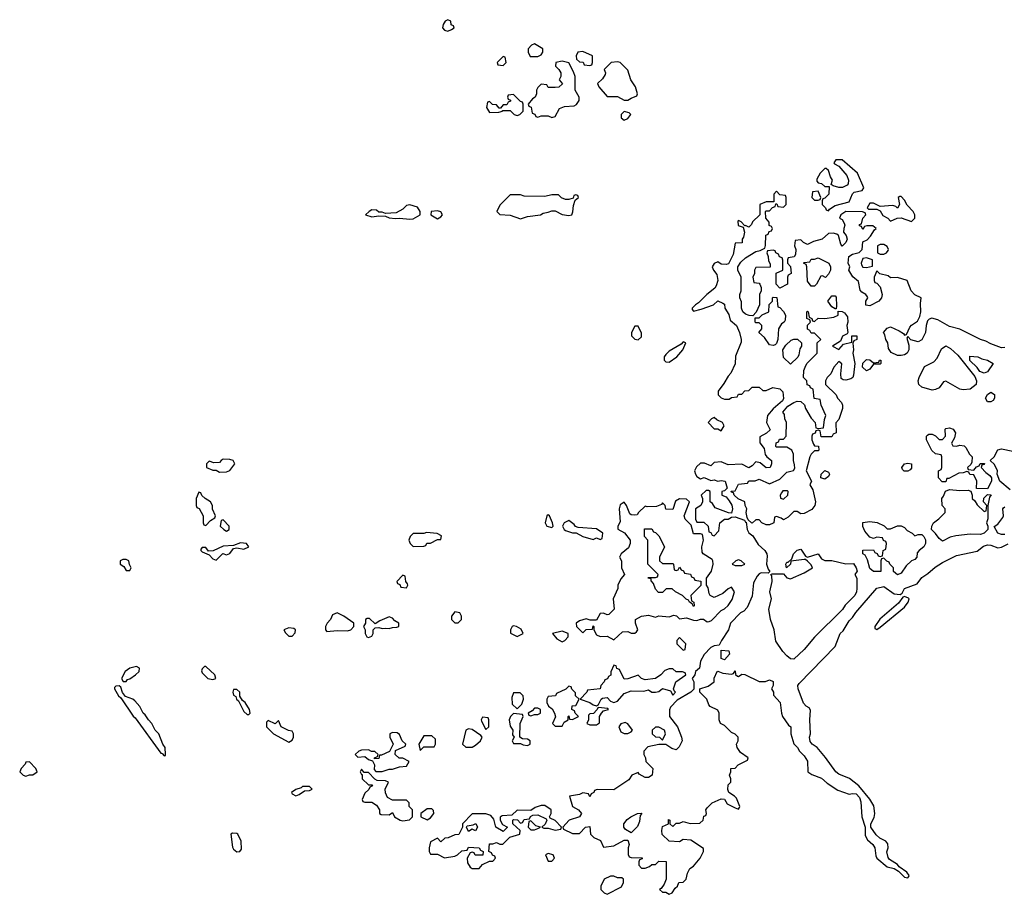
# Model space of a CAD drawing. Header units: inches. Extents: x 2601682 to 2755810, y 449311 to 584050.
# Tile 447 of 505: x 2734154 to 2739847, y 534902 to 539958. Entities that reach past the tile are written whole.
import ezdxf

# ---------------------------------------------------------------- set-up
doc = ezdxf.new("R2010")
doc.units = ezdxf.units.IN
doc.header["$MEASUREMENT"] = 0
doc.layers.add('C7533', color=7, linetype='Continuous')

msp = doc.modelspace()

# ---------------------------------------------------------------- linework, layer by layer
at = {"layer": 'C7533', "color": 2, "elevation": 2}
for points in [[(2736630, 539958), (2736614, 539950), (2736602, 539930), (2736598, 539910), (2736610, 539898), (2736630, 539891.3), (2736650, 539902), (2736666, 539910), (2736662, 539922), (2736648.7, 539928.7), (2736646, 539950)], [(2737130, 539818), (2737114, 539810), (2737094, 539790), (2737094, 539770), (2737106, 539746), (2737150, 539744.7), (2737170, 539754), (2737178, 539770), (2737178, 539790)], [(2737410, 539774), (2737382, 539770), (2737372, 539750), (2737374, 539730), (2737390, 539714), (2737412.7, 539712.7), (2737418, 539698), (2737450, 539694), (2737462, 539698), (2737466, 539710), (2737466, 539750)], [(2736950, 539746), (2736914, 539710), (2736918, 539698), (2736950, 539694), (2736966, 539710), (2736962, 539742)], [(2737290, 539719), (2737254, 539710), (2737252, 539690), (2737272, 539670), (2737282, 539650), (2737282, 539630), (2737274, 539610), (2737292.7, 539587.3), (2737271.6, 539568.4), (2737250, 539566), (2737210, 539566), (2737202, 539582), (2737170, 539586), (2737150, 539566), (2737142, 539550), (2737142, 539530), (2737134, 539510), (2737119.6, 539500.4), (2737094, 539470), (2737098, 539458), (2737111.6, 539451.6), (2737118, 539418), (2737132, 539412), (2737138, 539398), (2737150, 539394), (2737170, 539402), (2737210, 539402), (2737230, 539392), (2737250, 539398), (2737274.6, 539445.4), (2737304.7, 539455.3), (2737360.2, 539459.8), (2737373.2, 539466.8), (2737388.7, 539490), (2737388.7, 539510), (2737366, 539550), (2737366, 539630), (2737356.4, 539656.4), (2737328.4, 539708.4)], [(2737610, 539715.3), (2737574, 539710), (2737534, 539670), (2737542, 539650), (2737539.6, 539640.4), (2737523.6, 539616.4), (2737494, 539590), (2737502, 539570), (2737550, 539514), (2737610, 539514), (2737650, 539492), (2737670, 539492), (2737690, 539504.7), (2737722, 539518), (2737726, 539530), (2737714, 539570), (2737688, 539610), (2737670, 539666), (2737626, 539710)], [(2737010, 539526), (2736978, 539522), (2736974, 539510), (2736978, 539498), (2736992.7, 539492.7), (2736992.7, 539487.3), (2736978, 539482), (2736970, 539466), (2736950, 539466), (2736934, 539446), (2736927.3, 539447.3), (2736910, 539466), (2736887.3, 539467.3), (2736870, 539486), (2736858, 539482), (2736854, 539450), (2736870, 539422), (2736923.6, 539423.6), (2736946, 539430), (2736946, 539434), (2736990, 539434), (2737014, 539410), (2737030, 539404.7), (2737046, 539410), (2737066, 539430), (2737066, 539470), (2737062, 539482), (2737050, 539486)], [(2737650, 539428), (2737632, 539410), (2737632, 539390), (2737650, 539378), (2737670, 539386), (2737688, 539410), (2737679, 539419)], [(2738910, 539148.7), (2738872.7, 539147.3), (2738862, 539130), (2738864.7, 539124.7), (2738890, 539112), (2738937.3, 539057.3), (2738946, 539030), (2738944.7, 539010), (2738938.8, 539001.2), (2738911.1, 538988.9), (2738890, 538988.7), (2738858, 538998), (2738846, 539006), (2738854, 539030), (2738842, 539050), (2738830, 539086), (2738818, 539098), (2738810, 539098), (2738782, 539070), (2738763.6, 539036.4), (2738763.6, 539023.6), (2738770, 539014), (2738790, 539012), (2738810, 538994), (2738834, 538994), (2738832, 538950), (2738810, 538926), (2738798, 538922), (2738794, 538910), (2738794, 538890), (2738814, 538870), (2738818, 538858), (2738830, 538854), (2738836.4, 538863.6), (2738870, 538884.7), (2738950, 538904.7), (2738968.9, 538951.1), (2738979, 538961), (2739026, 538970), (2739034.6, 538985.4), (2738998, 539070)], [(2737370, 538946), (2737358, 538942), (2737354, 538926), (2737330, 538918), (2737310, 538918), (2737287.3, 538927.3), (2737270, 538946), (2737230, 538946), (2737190, 538935.3), (2737070, 538938), (2737050, 538946), (2736990, 538946), (2736930, 538886), (2736912, 538850), (2736930, 538832), (2736990, 538827.3), (2737050, 538806.8), (2737090, 538820.7), (2737166, 538830), (2737180.4, 538839.6), (2737210, 538844.7), (2737230, 538854), (2737250, 538854), (2737290, 538832), (2737330, 538826), (2737346, 538830), (2737353.2, 538846.8), (2737355.3, 538884.7), (2737366, 538914), (2737386, 538930), (2737382, 538942)], [(2738770, 538966), (2738738, 538962), (2738734, 538930), (2738750, 538914), (2738770, 538914), (2738782, 538918), (2738786, 538930)], [(2739243.6, 538936.4), (2739234, 538930), (2739242, 538890), (2739230, 538868), (2739219, 538879), (2739203.1, 538883.1), (2739130, 538878), (2739090, 538898), (2739070, 538898), (2739054, 538870), (2739062, 538862), (2739110, 538862), (2739130, 538854), (2739145.4, 538825.4), (2739174, 538810), (2739190, 538794), (2739228.4, 538811.6), (2739250, 538812), (2739310, 538791), (2739329, 538810), (2739329.3, 538830), (2739320.9, 538850), (2739286.3, 538886.3), (2739270, 538914), (2739250, 538935.3)], [(2736410, 538888.7), (2736390, 538884), (2736370, 538862), (2736330, 538842), (2736270, 538838), (2736250, 538846), (2736230, 538846), (2736216.4, 538856.4), (2736190, 538858), (2736174, 538850), (2736154, 538830), (2736190, 538818), (2736230, 538824.7), (2736270, 538822), (2736290, 538812), (2736327.9, 538807.9), (2736350, 538811.3), (2736410, 538804), (2736430, 538807.3), (2736468.7, 538830), (2736468.7, 538850), (2736453.6, 538873.6)], [(2736570, 538854), (2736534, 538850), (2736532, 538830), (2736570, 538807.7), (2736590, 538818), (2736599, 538830), (2736590, 538848)], [(2739150, 538658), (2739130, 538658), (2739114, 538650), (2739114, 538610), (2739130, 538602), (2739150, 538602), (2739166, 538610), (2739176.4, 538623.6), (2739178, 538630), (2739170, 538646)], [(2738812.7, 538467.3), (2738796.4, 538476.4), (2738785.4, 538474.6), (2738762, 538430), (2738750, 538418), (2738730, 538418), (2738710, 538446), (2738706, 538530), (2738702, 538542), (2738686, 538550), (2738690, 538554), (2738722, 538558), (2738730, 538574), (2738750, 538574), (2738770, 538582), (2738832, 538550), (2738842, 538530), (2738842, 538510), (2738830, 538486)], [(2739050, 538582), (2739030, 538578), (2739018.8, 538550), (2739021.4, 538541.4), (2739030, 538526.8), (2739050, 538526), (2739086, 538534), (2739086, 538570)], [(2738510, 538075.3), (2738490, 538078), (2738460.4, 538120.4), (2738428, 538150), (2738446, 538170), (2738446, 538190), (2738430, 538206), (2738410, 538206), (2738406, 538210), (2738406, 538234), (2738430, 538234), (2738448, 538252), (2738486, 538270), (2738488.4, 538311.6), (2738506, 538330), (2738506, 538350), (2738510, 538354), (2738532.7, 538352.7), (2738538, 538298), (2738550, 538294), (2738571.1, 538271.1), (2738582, 538250), (2738579.6, 538220.4), (2738574, 538210), (2738559.6, 538200.4), (2738542, 538170), (2738538, 538110), (2738530, 538086), (2738522, 538078)], [(2738870, 538286), (2738850, 538298), (2738826, 538330), (2738850, 538362), (2738870, 538362), (2738874.8, 538354.8), (2738876.9, 538303.1), (2738874, 538286)], [(2738890, 538052), (2738918, 538082), (2738966, 538094), (2738966, 538130), (2738994, 538130), (2738994, 538110), (2738978, 538102), (2738972, 538088), (2738974.8, 538050), (2738971, 538030), (2738982.8, 537970), (2738976, 537904), (2738971.1, 537888.9), (2738958.8, 537881.2), (2738930, 537874), (2738915.3, 537875.3), (2738903.1, 537883.1), (2738901.2, 537910), (2738908.4, 537968.4), (2738890, 537982), (2738861, 537950), (2738844.7, 537910), (2738822, 537890), (2738814, 537870), (2738814, 537850), (2738874, 537790), (2738882, 537770), (2738905.4, 537745.4), (2738912, 537730), (2738912, 537710), (2738890, 537646), (2738872.7, 537627.3), (2738874, 537570), (2738858, 537562), (2738850, 537546), (2738787.3, 537547.3), (2738782, 537582), (2738770, 537586), (2738758, 537582), (2738752.7, 537567.3), (2738738, 537562), (2738734, 537550), (2738734, 537530), (2738743.6, 537503.6), (2738750, 537494), (2738772.7, 537492.7), (2738774, 537470), (2738770, 537466), (2738750, 537466), (2738730, 537446), (2738722, 537430), (2738702, 537350), (2738732, 537290), (2738722, 537270), (2738739.6, 537239.6), (2738743.6, 537223.6), (2738756, 537170), (2738751.3, 537150), (2738733.7, 537126.3), (2738690, 537104), (2738670, 537102), (2738650, 537114), (2738630, 537114), (2738598, 537082), (2738570, 537066), (2738556.4, 537076.4), (2738530, 537086), (2738518, 537082), (2738514, 537050), (2738510, 537048), (2738490, 537038), (2738470, 537038), (2738446, 537050), (2738430, 537066), (2738410, 537066), (2738390, 537048), (2738386, 537050), (2738366, 537066), (2738360.4, 537080.4), (2738355.3, 537110), (2738358, 537130), (2738348, 537150), (2738346, 537170), (2738308.9, 537188.9), (2738286, 537210), (2738282, 537222), (2738270, 537226), (2738268, 537232), (2738290, 537234), (2738310, 537272), (2738362, 537278), (2738370, 537292), (2738407.3, 537292.7), (2738430, 537302), (2738490, 537274), (2738550, 537302), (2738590, 537342), (2738628.4, 537351.6), (2738635.3, 537364.7), (2738634.6, 537385.4), (2738628, 537410), (2738627.3, 537447.3), (2738618, 537470), (2738590, 537486), (2738530, 537486), (2738526, 537490), (2738527.3, 537512.7), (2738542, 537518), (2738547.3, 537532.7), (2738570, 537534), (2738586, 537550), (2738588, 537630), (2738578, 537650), (2738576.4, 537676.4), (2738566, 537690), (2738596.4, 537723.6), (2738630, 537744.7), (2738650, 537752), (2738671.6, 537751.6), (2738691.6, 537731.6), (2738698, 537710), (2738730, 537654), (2738754, 537630), (2738758, 537598), (2738770, 537594), (2738802, 537598), (2738807.3, 537647.3), (2738815.3, 537670), (2738788, 537730), (2738782, 537762), (2738747.3, 537767.3), (2738742, 537822), (2738726, 537830), (2738722, 537842), (2738707.3, 537847.3), (2738706, 537870), (2738686, 537890), (2738688, 537930), (2738700.4, 537959.6), (2738707.3, 537972.7), (2738766, 538030), (2738766, 538090), (2738786, 538110), (2738750, 538146), (2738730, 538146), (2738722, 538162), (2738708.4, 538168.4), (2738708.4, 538191.6), (2738726, 538210), (2738722, 538222), (2738706, 538230), (2738706, 538270), (2738710, 538274), (2738714, 538270), (2738718, 538238), (2738734, 538230), (2738738, 538218), (2738750, 538214), (2738770, 538232), (2738810, 538231.3), (2738862, 538238), (2738886, 538250), (2738886, 538274), (2738910, 538272), (2738923.6, 538263.6), (2738939.6, 538239.6), (2738942, 538210), (2738936, 538190), (2738942, 538150), (2738938, 538142), (2738911.6, 538128.4), (2738899.8, 538100.2), (2738854, 538070)], [(2737730, 538186), (2737710, 538186), (2737691.3, 538150), (2737691, 538130), (2737710, 538111), (2737730, 538107.3), (2737750, 538124.7), (2737750, 538146)], [(2737990, 538095.3), (2737978, 538082), (2737910, 538042), (2737890, 538022), (2737881, 538010), (2737881, 537990), (2737890, 537981), (2737910, 537978), (2737954, 538010), (2737988, 538050), (2738006, 538090)], [(2738610, 537966), (2738570, 538006), (2738566, 538050), (2738583.1, 538076.9), (2738614.6, 538105.4), (2738630, 538112), (2738651.6, 538111.6), (2738674, 538090), (2738674, 538070), (2738665.4, 538054.6), (2738659.6, 538020.4), (2738652.7, 538007.3)], [(2739610, 537818), (2739590, 537822.7), (2739510, 537869), (2739496, 537864), (2739470.5, 537829.5), (2739450, 537819.3), (2739430, 537817), (2739370, 537834.5), (2739352.3, 537850), (2739349.3, 537870), (2739354.5, 537890), (2739386, 537954), (2739440.4, 537979.6), (2739458, 538002), (2739484.7, 538055.3), (2739510, 538072), (2739536.9, 538056.9), (2739578.8, 538018.8), (2739676.3, 537896.3), (2739687.3, 537870), (2739684, 537850), (2739650, 537822)], [(2739730, 537915.3), (2739705.2, 537925.2), (2739690, 537948), (2739648.7, 537988.7), (2739647.3, 538012.7), (2739694, 538010), (2739718, 537998), (2739750.7, 537990.7), (2739782, 537970), (2739750, 537922)], [(2739090, 537974), (2739122, 537978), (2739126, 537990), (2739134, 537990), (2739134, 537970), (2739130, 537966), (2739090, 537966), (2739070, 537938), (2739050, 537928), (2739028, 537950), (2739028.4, 537971.6), (2739050, 537994), (2739070, 537992)], [(2739770, 537748.7), (2739749.1, 537749.1), (2739739, 537770), (2739750, 537791.3), (2739770, 537804.7), (2739790, 537792), (2739791.3, 537770), (2739783.6, 537756.4)], [(2738170, 537658), (2738154, 537650), (2738134, 537630), (2738170, 537592), (2738190, 537592), (2738210, 537582), (2738228, 537610), (2738218, 537630), (2738184, 537644)], [(2739570, 537492), (2739590, 537498), (2739615.3, 537495.3), (2739625.4, 537485.4), (2739646.4, 537446.4), (2739662, 537430), (2739659.6, 537400.4), (2739652.7, 537387.3), (2739634, 537370), (2739638, 537358), (2739670, 537354), (2739687.3, 537372.7), (2739702, 537378), (2739707.3, 537392.7), (2739732.7, 537392.7), (2739730, 537386), (2739718, 537382), (2739714, 537370), (2739739.6, 537339.6), (2739763.6, 537323.6), (2739774, 537310), (2739774, 537290), (2739750, 537246), (2739687.3, 537247.3), (2739688, 537290), (2739670, 537326), (2739648.4, 537328.4), (2739642, 537342), (2739630, 537346), (2739610, 537338), (2739583.6, 537336.4), (2739526, 537306), (2739514, 537306), (2739510, 537286), (2739487.3, 537287.3), (2739466, 537310), (2739466, 537350), (2739482, 537358), (2739486, 537370), (2739486, 537430), (2739482, 537442), (2739448.4, 537448.4), (2739428.4, 537468.4), (2739398, 537530), (2739398, 537550), (2739403.1, 537556.9), (2739410, 537562), (2739430, 537562), (2739450, 537552), (2739470, 537532), (2739490, 537532), (2739508, 537550), (2739506, 537590), (2739510, 537594), (2739530, 537598), (2739552, 537590), (2739564.7, 537570), (2739558.8, 537541.2), (2739542, 537510), (2739550, 537494)], [(2735330, 537417.2), (2735318, 537410), (2735310, 537398), (2735276.4, 537396.4), (2735250, 537406), (2735234, 537390), (2735234, 537370), (2735270, 537354), (2735290, 537354), (2735310, 537342), (2735350, 537344.7), (2735370, 537351.3), (2735398, 537390), (2735388, 537410), (2735370, 537416)], [(2739268.4, 537348.4), (2739258, 537358), (2739255.3, 537370), (2739269.3, 537390.7), (2739290, 537394.8), (2739311.3, 537390), (2739310, 537366), (2739303.6, 537356.4), (2739290, 537348.7)], [(2738810, 537302), (2738786, 537310), (2738788.4, 537331.6), (2738810, 537351), (2738830, 537342), (2738836, 537330), (2738830, 537318)], [(2735190, 537226), (2735174, 537190), (2735174, 537150), (2735178, 537138), (2735191.6, 537131.6), (2735214, 537090), (2735214, 537050), (2735218, 537038), (2735230, 537034), (2735256.4, 537063.6), (2735282, 537078), (2735286, 537090), (2735268.4, 537128.4), (2735268, 537150), (2735258, 537170), (2735226, 537190), (2735207.3, 537207.3), (2735202, 537222)], [(2738594, 537234), (2738566, 537234), (2738558, 537222), (2738552, 537210), (2738552.7, 537192.7), (2738570, 537186), (2738595.3, 537210), (2738598, 537230)], [(2739590, 537236), (2739638, 537238), (2739652.7, 537232.7), (2739662, 537210), (2739662, 537190), (2739676.9, 537176.9), (2739690, 537154), (2739730, 537114), (2739742, 537118), (2739746, 537150), (2739726, 537170), (2739728, 537192), (2739750, 537214), (2739771.1, 537211.1), (2739762, 537198), (2739751.3, 537150), (2739751.6, 537071.6), (2739744.7, 537050), (2739752, 537030), (2739752, 537010), (2739731.3, 536990), (2739710, 536982.7), (2739650, 536983.7), (2739566.4, 536973.6), (2739534, 536966), (2739490, 536944), (2739470, 536958), (2739450, 536988), (2739426, 537010), (2739428, 537030), (2739438, 537050), (2739468.4, 537071.6), (2739506, 537110), (2739506, 537130), (2739488, 537150), (2739486, 537190), (2739496.4, 537203.6), (2739507.3, 537232.7), (2739530, 537242)], [(2737970, 537188), (2737946, 537174), (2737930, 537126), (2737890, 537128), (2737886, 537150), (2737870, 537166), (2737864.7, 537155.3), (2737836.9, 537143.1), (2737782, 537142), (2737770, 537146), (2737732, 537110), (2737723.6, 537096.4), (2737710, 537094), (2737690, 537095.3), (2737681.2, 537101.2), (2737662, 537150), (2737650, 537168), (2737626.8, 537153.2), (2737621, 537130), (2737625.4, 537054.6), (2737612, 537030), (2737612.7, 537012.7), (2737651.1, 536991.1), (2737684.7, 536950), (2737684.7, 536930), (2737674.8, 536905.2), (2737632, 536870), (2737622, 536850), (2737634, 536830), (2737634, 536790), (2737652, 536750), (2737630, 536726), (2737612, 536690), (2737612, 536670), (2737584.7, 536610), (2737592, 536550), (2737559.6, 536520.4), (2737550, 536518), (2737530, 536528), (2737510, 536526), (2737490, 536486), (2737452.7, 536487.3), (2737430, 536495.3), (2737390, 536482), (2737372, 536470), (2737374, 536450), (2737410, 536414), (2737430, 536432), (2737466, 536434), (2737470, 536454), (2737474, 536450), (2737474, 536430), (2737490, 536402), (2737510, 536392), (2737550, 536394), (2737590, 536374), (2737640.4, 536419.6), (2737670, 536422), (2737690, 536412), (2737710, 536412), (2737720.4, 536419.6), (2737728, 536430), (2737714, 536470), (2737715.3, 536490), (2737749.3, 536510.7), (2737790, 536516), (2737830, 536504.7), (2737850, 536511), (2737910, 536506), (2737936, 536516), (2737951.6, 536511.6), (2737970, 536494), (2738010, 536501), (2738050, 536486), (2738070, 536484.7), (2738090, 536492), (2738108.4, 536491.6), (2738130, 536478), (2738140.4, 536479.6), (2738154.6, 536485.4), (2738210, 536542), (2738230, 536552), (2738250, 536572), (2738273.6, 536606.4), (2738288, 536650), (2738270, 536678), (2738250, 536668), (2738219.8, 536640.2), (2738170, 536618), (2738146, 536630), (2738140.4, 536640.4), (2738134.6, 536674.6), (2738126, 536690), (2738126, 536730), (2738154, 536770), (2738164, 536810), (2738162, 536830), (2738157.2, 536837.2), (2738106, 536870), (2738100.4, 536880.4), (2738098, 536910), (2738108, 536950), (2738102, 536982), (2738090, 536986), (2738050, 536986), (2738036.4, 537036.4), (2738002, 537070), (2737995.3, 537090), (2738026, 537170), (2738010, 537186)], [(2737210, 537095.3), (2737202, 537090), (2737192, 537050), (2737202, 537030), (2737230, 537022), (2737238, 537030), (2737235.3, 537050), (2737218, 537090)], [(2735330, 537066), (2735318, 537062), (2735314, 537030), (2735334, 537010), (2735350, 537002), (2735366, 537010), (2735366, 537030)], [(2737330, 537062), (2737302, 537050), (2737292, 537030), (2737302, 537010), (2737310, 537004.7), (2737350, 536992), (2737371.6, 536991.6), (2737410, 536971.3), (2737470, 536954), (2737490, 536962), (2737510, 536954), (2737522, 536958), (2737526, 536990), (2737490, 537015.3), (2737383.1, 537023.1), (2737368.7, 537028.7), (2737360.4, 537040.4)], [(2739170, 537014), (2739190, 537014), (2739230, 537032), (2739250, 537031.3), (2739270, 537022), (2739285.4, 537005.4), (2739314, 536990), (2739330, 536974), (2739350, 536982), (2739370, 536982), (2739382, 536970), (2739391, 536951), (2739391.3, 536930), (2739382, 536910), (2739354, 536890), (2739343.6, 536876.4), (2739342, 536850), (2739330, 536838), (2739310.9, 536829.1), (2739279.6, 536800.4), (2739250, 536758), (2739230, 536748), (2739207.3, 536767.3), (2739206, 536790), (2739186, 536810), (2739182, 536822), (2739167.3, 536827.3), (2739150, 536846), (2739138, 536842), (2739134, 536830), (2739132.7, 536767.3), (2739090, 536768.7), (2739070, 536786), (2739056.4, 536836.4), (2739042, 536862), (2739028.7, 536870), (2739029.1, 536890.9), (2739090, 536894), (2739098, 536878), (2739112.7, 536872.7), (2739118, 536858), (2739130, 536854), (2739142, 536858), (2739146, 536890), (2739162, 536898), (2739166, 536930), (2739162, 536942), (2739148, 536948), (2739142, 536962), (2739110, 536966), (2739090, 536958), (2739070, 536966), (2739040.4, 537000.4), (2739029.1, 537029.1), (2739030, 537052), (2739070, 537058), (2739111.1, 537051.1), (2739151.6, 537031.6)], [(2736506.8, 536993.2), (2736490, 536988), (2736430, 536988), (2736412, 536970), (2736404.7, 536950), (2736412, 536930), (2736430, 536912), (2736490, 536914), (2736502, 536918), (2736508.7, 536931.3), (2736530, 536932), (2736570, 536954), (2736590, 536954), (2736593.6, 536973.6), (2736567.3, 536987.3)], [(2737870, 536814), (2737930, 536814), (2737934, 536810), (2737938, 536778), (2737950, 536774), (2737962, 536778), (2737970, 536794), (2737978, 536778), (2737992.7, 536772.7), (2737998, 536758), (2738032.7, 536752.7), (2738038, 536738), (2738052, 536732), (2738058, 536718), (2738092.7, 536712.7), (2738092.7, 536687.3), (2738034, 536630), (2738038, 536598), (2738052, 536590), (2738054, 536570), (2738050, 536566), (2738042, 536582), (2738026, 536590), (2738022, 536602), (2738007.3, 536607.3), (2737986, 536630), (2737946, 536650), (2737927.3, 536667.3), (2737892.7, 536667.3), (2737870, 536646), (2737847.3, 536647.3), (2737830, 536666), (2737819, 536699), (2737806, 536714), (2737806, 536726), (2737786, 536730), (2737790, 536734), (2737830, 536734), (2737842, 536738), (2737846, 536750), (2737786, 536810), (2737786, 536950), (2737766, 536970), (2737766, 537014), (2737810, 537014), (2737818, 536998), (2737830, 536994), (2737850, 536974), (2737882, 536910), (2737854, 536850), (2737854, 536830)], [(2735430, 536934), (2735390, 536918), (2735330, 536915.3), (2735272, 536888), (2735246, 536886), (2735230, 536906), (2735210, 536906), (2735202, 536898), (2735202, 536890), (2735210, 536882), (2735250, 536864.7), (2735270, 536842), (2735290, 536834), (2735328.4, 536871.6), (2735350, 536864.7), (2735370, 536872), (2735390, 536902), (2735410, 536904.7), (2735450, 536898), (2735478, 536910), (2735466, 536930)], [(2738710, 536851), (2738770, 536871), (2738790, 536842), (2738810, 536831.3), (2738850, 536831), (2738930, 536813), (2738974.7, 536814.7), (2738990.8, 536790), (2738996, 536770), (2738982, 536750), (2738994, 536730), (2738994, 536670), (2738992, 536650), (2738982, 536630), (2738927.1, 536572.9), (2738910.8, 536549.2), (2738750, 536388), (2738690, 536318), (2738630, 536262), (2738610, 536264), (2738590, 536281.2), (2738565.8, 536305.8), (2738525.6, 536365.6), (2738517.2, 536430), (2738495.4, 536490), (2738485.6, 536550), (2738502, 536610), (2738491.8, 536650), (2738505.1, 536710), (2738503.1, 536743.1), (2738498, 536750), (2738504.7, 536755.3), (2738570, 536754), (2738590, 536732), (2738610, 536726), (2738690, 536761), (2738738, 536790), (2738730, 536806), (2738708.4, 536828.4), (2738698, 536838), (2738690, 536838), (2738612.7, 536827.3), (2738611.3, 536810), (2738588.4, 536788.4), (2738584, 536810), (2738590, 536822), (2738598, 536822), (2738618, 536842), (2738628.7, 536870), (2738650, 536891.3), (2738670, 536898), (2738696.9, 536856.9)], [(2734770, 536838), (2734750, 536838), (2734734, 536830), (2734734, 536810), (2734756.9, 536796.9), (2734770, 536774), (2734790, 536774), (2734798, 536790), (2734788, 536808), (2734786, 536830)], [(2738310, 536835.3), (2738294, 536830), (2738274, 536810), (2738290, 536802), (2738330, 536802), (2738346, 536810), (2738326, 536830)], [(2736370, 536746), (2736334, 536710), (2736338, 536698), (2736352.7, 536692.7), (2736358, 536678), (2736390, 536674), (2736398, 536690), (2736396.4, 536696.4), (2736386, 536710), (2736382, 536742)], [(2739270, 536624), (2739259.6, 536620.4), (2739234.9, 536585.1), (2739127.9, 536492.1), (2739098, 536450), (2739098, 536438), (2739110, 536432), (2739130, 536446), (2739270, 536562.8), (2739292, 536590), (2739297.2, 536610), (2739294, 536614)], [(2735990, 536528.7), (2735962.8, 536517.2), (2735951.3, 536490), (2735931.3, 536470), (2735922, 536450), (2735922, 536430), (2735930, 536422), (2735990, 536426.8), (2736050, 536424.7), (2736068.4, 536431.6), (2736086, 536450), (2736086, 536470), (2736028, 536510)], [(2736670, 536534), (2736651.3, 536510), (2736651.3, 536490), (2736670, 536471.3), (2736690, 536472), (2736708, 536490), (2736708, 536510), (2736698, 536530)], [(2736290, 536506), (2736236.9, 536483.1), (2736210, 536466), (2736176.4, 536496.4), (2736163.6, 536496.4), (2736154, 536490), (2736154, 536470), (2736142, 536450), (2736151.6, 536431.6), (2736152, 536410), (2736162, 536390), (2736170, 536386), (2736190, 536394), (2736198, 536410), (2736198, 536430), (2736210, 536442), (2736230, 536444.7), (2736250, 536438), (2736270, 536441), (2736290, 536438), (2736310, 536444.7), (2736334.6, 536445.4), (2736346, 536450), (2736346, 536470), (2736323.1, 536483.1), (2736310, 536498)], [(2735710, 536442), (2735682, 536430), (2735690, 536414), (2735710, 536394), (2735730, 536394), (2735747.3, 536412.7), (2735748, 536430), (2735739, 536439)], [(2737010, 536454), (2737002, 536450), (2736991.3, 536430), (2736992, 536412), (2737030, 536392), (2737050, 536402), (2737066, 536410), (2737054, 536434), (2737026, 536450)], [(2737290, 536424), (2737234, 536410), (2737259.6, 536379.6), (2737290, 536362), (2737306, 536370), (2737326, 536390), (2737326, 536410)], [(2737970, 536386), (2737954, 536370), (2737954, 536350), (2737990, 536314), (2738002, 536318), (2738006, 536350)], [(2738230, 536258), (2738210, 536266), (2738210, 536314), (2738254, 536310), (2738258, 536290)], [(2734830, 536218), (2734790, 536208.7), (2734764.7, 536190), (2734742, 536150), (2734752.7, 536132.7), (2734770, 536132), (2734776.5, 536143.5), (2734790, 536147.7), (2734824, 536170), (2734844, 536190), (2734846, 536210)], [(2735230, 536218), (2735222, 536218), (2735210, 536206), (2735206, 536194), (2735210, 536182), (2735241, 536150), (2735270, 536144), (2735288, 536150), (2735282, 536170)], [(2737590, 536226), (2737572.7, 536187.3), (2737572, 536168), (2737558, 536162), (2737552.7, 536147.3), (2737538, 536142), (2737534, 536130), (2737514, 536110), (2737511.1, 536088.9), (2737438, 536082), (2737434, 536070), (2737394, 536030), (2737450.8, 536010.8), (2737470, 535998), (2737490, 535992), (2737500.4, 535999.6), (2737515.3, 536030), (2737523.2, 536036.8), (2737550, 536038.8), (2737570, 536018), (2737590, 536010.8), (2737610, 536018.8), (2737650, 536062.8), (2737690, 536077.3), (2737763.1, 536076.9), (2737790, 536084.7), (2737810, 536071), (2737830, 536071), (2737850, 536074.8), (2737870, 536091), (2737918, 536078), (2737930, 536054), (2737946, 536070), (2737938, 536078), (2737935.3, 536090), (2737948.7, 536130), (2738006, 536170), (2738002, 536182), (2737987.3, 536187.3), (2737950, 536188.7), (2737930, 536206), (2737910, 536206), (2737884.7, 536195.3), (2737862, 536170), (2737830, 536149.3), (2737770, 536142), (2737749.1, 536149.1), (2737730, 536168), (2737670, 536148), (2737650, 536146), (2737622, 536202), (2737607.3, 536207.3), (2737602, 536222)], [(2734730, 536108), (2734710, 536106), (2734702, 536098), (2734702, 536090), (2734724.9, 536050), (2734738.5, 536038.5), (2734810, 535931.3), (2734822, 535922), (2734970, 535718), (2734976.9, 535716.9), (2734990, 535702), (2734996.4, 535703.6), (2734998, 535710), (2734995.3, 535750), (2734982, 535770), (2734958, 535830), (2734938, 535850), (2734918, 535890), (2734898, 535910), (2734880.4, 535940.4), (2734868, 535950), (2734848.4, 535988.4), (2734820.4, 536020.4), (2734808, 536030), (2734765.2, 536045.2), (2734748.9, 536068.9), (2734739, 536099)], [(2735410, 536086), (2735390, 536086), (2735386.8, 536070), (2735390, 536054), (2735404.7, 536044.7), (2735406.8, 536030), (2735419.8, 536019.8), (2735450, 535958), (2735470, 535942), (2735478, 535942), (2735486, 535950), (2735482, 535970), (2735458, 536010), (2735442, 536022), (2735427.3, 536047.3), (2735426, 536070)], [(2737330, 536106), (2737312.7, 536087.3), (2737258, 536062), (2737251.6, 536048.4), (2737210, 536046), (2737202, 536030), (2737202, 536010), (2737211.3, 535990), (2737233.4, 535973.4), (2737246.8, 535950), (2737251.3, 535928.7), (2737234, 535890), (2737250, 535874), (2737290, 535874), (2737303.1, 535896.9), (2737326, 535910), (2737326, 535930), (2737330, 535934), (2737334, 535914), (2737350, 535912), (2737386, 535930), (2737366, 535950), (2737362, 535962), (2737346, 535970), (2737349.1, 535990.9), (2737370, 535994), (2737388, 536030), (2737368, 536050), (2737367.3, 536067.3), (2737347.3, 536087.3), (2737342, 536102)], [(2737047.3, 536067.3), (2737010, 536066), (2736999.6, 536040.4), (2737001, 536001), (2737030, 535974), (2737058, 536002), (2737068, 536030), (2737066, 536050)], [(2737150, 535978), (2737130, 535978), (2737118, 535962), (2737094, 535950), (2737098, 535938), (2737110, 535934), (2737130, 535942), (2737150, 535942), (2737166, 535950), (2737166, 535970)], [(2737498, 535982), (2737492, 535968), (2737472.7, 535947.3), (2737450, 535946), (2737442, 535938), (2737442, 535910), (2737434, 535890), (2737450, 535882), (2737490, 535882), (2737507.3, 535892.7), (2737506, 535930), (2737518, 535950), (2737530, 535962), (2737558, 535970), (2737555.3, 535975.3)], [(2735650, 535906), (2735632, 535888), (2735590, 535906), (2735582, 535898), (2735582, 535870), (2735622, 535830), (2735710, 535782), (2735730, 535794), (2735738, 535810), (2735738, 535830), (2735730, 535846), (2735708.4, 535848.4), (2735666, 535870)], [(2736830, 535926), (2736822, 535910), (2736823.6, 535903.6), (2736850, 535854), (2736866, 535870), (2736866, 535910), (2736862, 535922)], [(2737010, 535948), (2736992, 535930), (2736984.7, 535910), (2736990, 535874), (2737004.7, 535850), (2737003.6, 535823.6), (2737014, 535810), (2737002, 535790), (2737010, 535774), (2737050, 535774), (2737065.4, 535765.4), (2737090, 535762), (2737106, 535770), (2737106, 535790), (2737090, 535798), (2737060.4, 535800.4), (2737046, 535810), (2737048, 535890), (2737066, 535930), (2737062, 535942)], [(2736750, 535858), (2736734, 535850), (2736714, 535770), (2736732.7, 535752.7), (2736770, 535752), (2736790, 535764.7), (2736818, 535790), (2736828, 535810), (2736820.4, 535820.4), (2736770, 535855.3)], [(2737654.6, 535894.6), (2737630, 535888), (2737618, 535870), (2737630, 535842), (2737650, 535831.3), (2737670, 535831.3), (2737690, 535842), (2737698, 535850), (2737670, 535888)], [(2737850, 535868), (2737830, 535868), (2737812, 535850), (2737812, 535830), (2737830, 535812), (2737854, 535810), (2737870, 535794), (2737888.7, 535830), (2737882, 535850)], [(2736310, 535838), (2736294, 535830), (2736294, 535810), (2736314, 535770), (2736292.7, 535727.3), (2736246, 535706), (2736234, 535706), (2736230, 535688), (2736206, 535686), (2736206, 535690), (2736222, 535698), (2736226, 535710), (2736207.3, 535727.3), (2736188.4, 535728.4), (2736170, 535738), (2736130, 535735.3), (2736114, 535730), (2736094, 535710), (2736110, 535694), (2736150, 535698), (2736170, 535682), (2736194, 535674), (2736204.7, 535650), (2736203.6, 535623.6), (2736212.7, 535612.7), (2736250, 535611.3), (2736290, 535624.7), (2736310, 535624.7), (2736350, 535638), (2736390, 535642), (2736406, 535670), (2736370, 535688.7), (2736349.1, 535689.1), (2736326, 535710), (2736327.3, 535732.7), (2736382, 535758), (2736386, 535770), (2736366, 535790), (2736350, 535826), (2736336.4, 535836.4)], [(2736538, 535818), (2736490, 535818), (2736462, 535770), (2736470, 535734), (2736490, 535754), (2736550, 535754), (2736558, 535770), (2736558, 535798)], [(2734210, 535668), (2734190, 535666), (2734186, 535654), (2734162, 535630), (2734154, 535610), (2734174, 535590), (2734190, 535584.7), (2734210, 535592), (2734230, 535592), (2734255.3, 535610), (2734248, 535630)], [(2736130, 535626), (2736122, 535610), (2736130, 535594), (2736134, 535594), (2736134, 535570), (2736170, 535534), (2736190, 535534), (2736194, 535530), (2736178, 535522), (2736172.7, 535507.3), (2736150, 535486), (2736134, 535450), (2736138, 535438), (2736150, 535434), (2736190, 535434), (2736218, 535418), (2736234, 535390), (2736234, 535370), (2736243.6, 535363.6), (2736290, 535362), (2736310, 535374), (2736322, 535350), (2736354, 535330), (2736370, 535326), (2736407.3, 535332.7), (2736426, 535350), (2736426, 535390), (2736406, 535410), (2736406, 535430), (2736390, 535446), (2736310, 535446), (2736281.2, 535461.2), (2736268.4, 535488.4), (2736268, 535510), (2736286, 535550), (2736270, 535558), (2736220.4, 535560.4), (2736207.3, 535567.3), (2736170, 535606), (2736146, 535606)], [(2735830, 535526), (2735790, 535526), (2735782, 535518), (2735750, 535508), (2735726, 535490), (2735730, 535482), (2735750, 535472), (2735770, 535478), (2735800.4, 535499.6), (2735830, 535502), (2735846, 535510)], [(2736536.4, 535396.4), (2736510, 535395.3), (2736474, 535370), (2736474, 535350), (2736510, 535332), (2736530, 535344.7), (2736548, 535370), (2736547.3, 535387.3)], [(2737190, 535415.3), (2737170, 535415.3), (2737135.3, 535404.7), (2737110, 535386), (2737030, 535388), (2736999.6, 535360.4), (2736943.6, 535356.4), (2736932.7, 535347.3), (2736932, 535330), (2736944.7, 535304.7), (2736974, 535290), (2736950, 535266), (2736908, 535290), (2736896.4, 535336.4), (2736878, 535358), (2736850, 535368), (2736770, 535368), (2736714, 535310), (2736714, 535290), (2736692.7, 535247.3), (2736670, 535246), (2736631.6, 535228.4), (2736612.7, 535227.3), (2736590, 535206), (2736570, 535226), (2736530, 535206), (2736522, 535170), (2736522, 535150), (2736530, 535134), (2736570, 535134), (2736610, 535112), (2736670, 535122), (2736686, 535130), (2736710, 535154), (2736742, 535158), (2736750, 535174), (2736811.6, 535171.6), (2736818, 535158), (2736834, 535150), (2736832.7, 535127.3), (2736788.4, 535128.4), (2736782, 535142), (2736770, 535146), (2736758, 535142), (2736742, 535110), (2736743.6, 535083.6), (2736759.6, 535059.6), (2736770, 535052), (2736810, 535052), (2736830, 535074), (2736870, 535094), (2736890, 535094), (2736906, 535110), (2736902, 535122), (2736887.3, 535127.3), (2736882, 535142), (2736866, 535150), (2736870, 535194), (2736890, 535194), (2736910, 535202), (2736930, 535192), (2736947.3, 535192.7), (2736987.3, 535232.7), (2737046, 535250), (2737048, 535270), (2737006, 535310), (2737006, 535330), (2737010, 535334), (2737031.6, 535331.6), (2737050, 535314), (2737062, 535318), (2737070, 535334), (2737102, 535338), (2737107.3, 535352.7), (2737120.4, 535359.6), (2737150, 535361), (2737198, 535338), (2737202, 535330), (2737192, 535308), (2737174, 535290), (2737184.7, 535284.7), (2737210, 535284.7), (2737250, 535272), (2737282, 535278), (2737286, 535290), (2737250, 535328), (2737222, 535342), (2737218, 535350), (2737228, 535370), (2737228, 535390)], [(2737690, 535258), (2737656.4, 535276.4), (2737648, 535290), (2737648, 535310), (2737665.6, 535334.4), (2737688, 535350), (2737726, 535370), (2737750, 535372), (2737750.9, 535369.1), (2737742, 535358), (2737736.9, 535323.1), (2737725.4, 535294.6)], [(2736790, 535268.7), (2736770, 535278), (2736750, 535266), (2736738, 535290), (2736742, 535298), (2736776.4, 535303.6), (2736791.3, 535311.3), (2736802, 535290)], [(2737110, 535326), (2737098, 535322), (2737094, 535290), (2737110, 535274), (2737130, 535274), (2737150, 535282), (2737166, 535290), (2737138, 535298)], [(2735385.4, 535254.6), (2735374, 535250), (2735384.7, 535175.3), (2735390, 535162), (2735410, 535146.8), (2735426, 535150), (2735436.4, 535163.6), (2735435.3, 535210), (2735415.3, 535250), (2735410, 535254)], [(2737210, 535138), (2737194, 535130), (2737210, 535094), (2737230, 535094), (2737246, 535110), (2737238, 535130)], [(2737590, 535006), (2737570, 535006), (2737534, 534990), (2737514, 534950), (2737514, 534930), (2737534, 534910), (2737550, 534902), (2737634.6, 534945.4), (2737646, 534970), (2737646, 534990), (2737636.4, 534996.4), (2737610, 534998)]]:
    msp.add_lwpolyline(points, close=True, dxfattribs=at)
for points in [[(2739850, 538063.7), (2739830, 538061.2), (2739770, 538084), (2739740.2, 538100.2), (2739710, 538109), (2739590, 538168.7), (2739530, 538184), (2739463.7, 538223.7), (2739428, 538232), (2739412.3, 538227.7), (2739402.4, 538217.6), (2739394.4, 538190), (2739390.6, 538149.4), (2739370, 538108), (2739350, 538095.3), (2739307.3, 538107.3), (2739290, 538126), (2739283.6, 538116.4), (2739296, 538076), (2739294.8, 538050), (2739284.7, 538030), (2739270, 538021.2), (2739250, 538017.2), (2739230, 538017.2), (2739193.2, 538033.2), (2739178, 538058), (2739174, 538090), (2739162, 538110), (2739156.4, 538136.4), (2739148, 538150), (2739170, 538174), (2739190, 538182), (2739239.8, 538159.8), (2739263.6, 538143.6), (2739270, 538134), (2739282, 538138), (2739300.2, 538179.8), (2739310, 538192), (2739344.7, 538215.3), (2739358.6, 538241.4), (2739364, 538270), (2739362, 538318), (2739366, 538350), (2739330, 538368), (2739308, 538390), (2739286, 538450), (2739230, 538468), (2739190, 538466), (2739176.4, 538476.4), (2739128, 538488), (2739110, 538506), (2739094, 538470), (2739094, 538450), (2739098, 538438), (2739110, 538434), (2739130, 538414), (2739141, 538370), (2739138, 538350), (2739122, 538330), (2739070, 538304), (2739047.3, 538307.3), (2739046, 538330), (2739058, 538350), (2739056.4, 538356.4), (2739046, 538370), (2739023.1, 538383.1), (2739014.6, 538394.6), (2739004, 538444), (2738972.1, 538472.1), (2738948.7, 538510), (2738953.2, 538530), (2738944, 538550), (2738948, 538590), (2738970, 538602.8), (2739008.7, 538611.3), (2739026, 538630), (2739030, 538674), (2739054.6, 538685.4), (2739073.6, 538706.4), (2739096.4, 538743.6), (2739106, 538750), (2739087.3, 538767.3), (2739052.7, 538767.3), (2739038, 538762), (2739030, 538746), (2739022, 538762), (2739010, 538766), (2739010, 538774), (2739022, 538778), (2739028.4, 538811.6), (2739046, 538830), (2739042, 538842), (2739027.3, 538847.3), (2738931.1, 538848.9), (2738902, 538830), (2738894, 538810), (2738910, 538802), (2738922, 538782), (2738926, 538770), (2738918.8, 538750), (2738918, 538730), (2738932, 538710), (2738938, 538690), (2738930.6, 538669.4), (2738910, 538648), (2738901.2, 538661.2), (2738888.7, 538710), (2738878, 538718), (2738856.9, 538723.1), (2738830, 538722), (2738794, 538690), (2738743.6, 538676.4), (2738710, 538658), (2738686, 538670), (2738670, 538686), (2738638, 538682), (2738634, 538650), (2738642, 538630), (2738639.6, 538600.4), (2738632, 538588), (2738598, 538582), (2738594, 538570), (2738594, 538550), (2738611.6, 538531.6), (2738614, 538490), (2738598, 538482), (2738594, 538470), (2738594, 538430), (2738550, 538406), (2738528.9, 538428.9), (2738528, 538492), (2738566, 538510), (2738567.3, 538567.3), (2738562, 538582), (2738548, 538588), (2738542, 538602), (2738526, 538610), (2738522, 538622), (2738510, 538626), (2738478, 538622), (2738474, 538610), (2738482, 538590), (2738483.6, 538563.6), (2738492.7, 538547.3), (2738492.7, 538527.3), (2738410, 538526), (2738402, 538510), (2738402, 538490), (2738394, 538470), (2738398, 538438), (2738430, 538434), (2738434, 538430), (2738442, 538410), (2738442, 538390), (2738432, 538370), (2738432, 538310), (2738412.7, 538267.3), (2738394, 538246), (2738372.7, 538247.3), (2738350, 538255.3), (2738335.3, 538270), (2738328, 538290), (2738327.3, 538327.3), (2738318, 538350), (2738318, 538370), (2738326, 538390), (2738326, 538470), (2738306, 538510), (2738306, 538530), (2738323.1, 538556.9), (2738350, 538582), (2738410, 538618), (2738436.4, 538623.6), (2738462, 538638), (2738467.3, 538652.7), (2738468.4, 538711.6), (2738482, 538718), (2738487.3, 538732.7), (2738502, 538738), (2738506, 538750), (2738502, 538762), (2738488, 538768), (2738487.3, 538787.3), (2738468, 538810), (2738466, 538850), (2738470, 538854), (2738490, 538854), (2738507.3, 538872.7), (2738522, 538878), (2738526, 538894), (2738532.7, 538892.7), (2738538, 538878), (2738570, 538874), (2738586, 538890), (2738586, 538930), (2738582, 538942), (2738550, 538946), (2738530, 538966), (2738514, 538950), (2738514, 538906), (2738470, 538906), (2738434, 538890), (2738434, 538830), (2738392, 538790), (2738385.4, 538774.6), (2738370, 538758), (2738350, 538768), (2738346, 538766), (2738326, 538790), (2738310, 538798), (2738306.4, 538793.6), (2738307.9, 538767.9), (2738338, 538758), (2738344.7, 538730), (2738338.8, 538701.2), (2738332, 538690), (2738331.6, 538668.4), (2738290, 538666), (2738279.6, 538600.4), (2738252.7, 538547.3), (2738238, 538542), (2738210, 538544), (2738190, 538558), (2738170, 538548), (2738158, 538530), (2738166, 538510), (2738185.2, 538485.2), (2738190.8, 538450), (2738181.4, 538418.6), (2738173.7, 538406.3), (2738126.8, 538370), (2738078.8, 538321.2), (2738062, 538310), (2738042, 538290), (2738042, 538282), (2738050, 538274), (2738094.6, 538285.4), (2738166, 538310), (2738190, 538332), (2738219.6, 538319.6), (2738230, 538314), (2738231.3, 538290), (2738253.4, 538253.4), (2738261.4, 538221.4), (2738298, 538190), (2738316, 538150), (2738326, 538110), (2738325.4, 538094.6), (2738292.7, 538012.7), (2738291.6, 537968.4), (2738265.4, 537914.6), (2738250, 537898), (2738226, 537854), (2738192, 537810), (2738192, 537790), (2738210, 537772), (2738230, 537764.7), (2738256.4, 537763.6), (2738270, 537774), (2738302, 537778), (2738310, 537794), (2738330, 537794), (2738347.3, 537812.7), (2738370, 537814), (2738390, 537834), (2738430, 537834), (2738450, 537814), (2738470, 537814), (2738509, 537831), (2738550, 537824.7), (2738566.4, 537806.4), (2738571.3, 537768.7), (2738564.7, 537755.3), (2738510, 537708), (2738478, 537670), (2738472, 537630), (2738492.7, 537587.3), (2738472, 537568), (2738432.7, 537547.3), (2738432.7, 537512.7), (2738459.6, 537479.6), (2738463.6, 537443.6), (2738474, 537430), (2738502, 537410), (2738502, 537390), (2738494, 537370), (2738470, 537368), (2738436.4, 537396.4), (2738410, 537402), (2738390, 537378), (2738370, 537368), (2738329, 537389), (2738250, 537384), (2738210, 537402), (2738170, 537398), (2738150, 537378), (2738114.6, 537394.6), (2738090, 537394), (2738067.5, 537372.5), (2738056, 537350), (2738061, 537330), (2738070, 537318), (2738090, 537304.7), (2738111, 537311), (2738150, 537294), (2738170, 537298), (2738190, 537291), (2738210, 537294.8), (2738234, 537290), (2738244.7, 537250), (2738230, 537235.3), (2738214, 537230), (2738214, 537210), (2738238.8, 537198.8), (2738256.8, 537176.8), (2738270.8, 537150.8), (2738276, 537130), (2738270, 537106), (2738252, 537108), (2738175.3, 537135.3), (2738160.4, 537160.4), (2738146, 537170), (2738146, 537230), (2738136.4, 537236.4), (2738123.6, 537236.4), (2738094, 537210), (2738102, 537190), (2738102, 537170), (2738092, 537150), (2738062, 537130), (2738062, 537070), (2738070, 537054), (2738110, 537054), (2738134, 537030), (2738138, 536998), (2738150, 536994), (2738158, 536978), (2738170, 536974), (2738196.4, 537003.6), (2738202, 537050), (2738229.2, 537070.8), (2738250, 537071.3), (2738270, 537082), (2738290, 537084.7), (2738344.7, 537064.7), (2738350, 537054), (2738354, 537054), (2738361, 537010), (2738370, 536992), (2738393.7, 536973.7), (2738424, 536924), (2738462, 536890), (2738474, 536870), (2738476.9, 536856.9), (2738472.4, 536810), (2738481.3, 536781.3), (2738491.6, 536768.4), (2738482, 536758), (2738440.5, 536759.5), (2738430, 536755.3), (2738418, 536742), (2738397.5, 536702.5), (2738390, 536626), (2738359.8, 536560.2), (2738342, 536538), (2738322, 536530), (2738264.7, 536470), (2738252, 536430), (2738211.3, 536370), (2738198, 536342), (2738170, 536338), (2738150, 536328), (2738111.1, 536288.9), (2738091.3, 536250), (2738084.7, 536210), (2738062, 536190), (2738058, 536170), (2738042, 536150), (2738051.3, 536130), (2738052.7, 536087.3), (2738034, 536070), (2737956, 536024), (2737916.9, 535983.1), (2737911, 535969), (2737911, 535930), (2737958, 535870), (2737981, 535810), (2737984.7, 535790), (2737966.4, 535753.6), (2737950, 535738), (2737924.7, 535744.7), (2737890, 535768.7), (2737850, 535768.7), (2737785.4, 535754.6), (2737762, 535730), (2737762, 535710), (2737771.6, 535691.6), (2737774, 535670), (2737814, 535630), (2737812, 535590), (2737790, 535578), (2737770, 535578), (2737736.4, 535596.4), (2737730, 535606), (2737694, 535590), (2737676.9, 535563.1), (2737590, 535506), (2737492.7, 535507.3), (2737478, 535502), (2737474, 535490), (2737458, 535482), (2737450, 535466), (2737442, 535482), (2737410, 535488), (2737390, 535479), (2737334, 535470), (2737351.3, 535410), (2737384.7, 535390), (2737402, 535370), (2737390.9, 535349.1), (2737332, 535330), (2737294, 535290), (2737298, 535278), (2737350, 535254), (2737390, 535254), (2737426, 535290), (2737450, 535294), (2737454, 535250), (2737474, 535230), (2737512.7, 535212.7), (2737530, 535174), (2737590, 535182), (2737650, 535214), (2737670, 535214), (2737678, 535190), (2737672, 535170), (2737672.7, 535132.7), (2737678, 535118), (2737690, 535114), (2737752.7, 535112.7), (2737752.7, 535107.3), (2737738, 535102), (2737734, 535090), (2737734, 535070), (2737750, 535054), (2737770, 535054), (2737796.4, 535063.6), (2737810, 535074), (2737830, 535074), (2737850, 535094), (2737891.6, 535091.6), (2737892, 534990), (2737879.8, 534960.2), (2737863.6, 534936.4), (2737854, 534930), (2737870, 534914), (2737890, 534914), (2737910, 534902), (2737926, 534910), (2737943.1, 534936.9), (2737958, 534950), (2737966, 534970), (2737990, 534972), (2738008, 534990), (2738015.3, 535024.7), (2738028.7, 535051.3), (2738050, 535064.7), (2738088, 535110), (2738108, 535150), (2738107.3, 535167.3), (2738034.6, 535214.6), (2737990, 535218), (2737970, 535206), (2737908.4, 535208.4), (2737868.4, 535248.4), (2737866, 535270), (2737870, 535294), (2737906, 535310), (2737906, 535334), (2737914, 535330), (2737914, 535310), (2737930, 535294), (2737950, 535314), (2737970, 535314), (2737990, 535322), (2738030, 535311.3), (2738087.3, 535312.7), (2738106, 535330), (2738110, 535354), (2738122, 535358), (2738126, 535370), (2738122, 535390), (2738130, 535402), (2738158, 535430), (2738210, 535454), (2738230, 535452), (2738244.7, 535424.7), (2738290, 535402), (2738310, 535394), (2738316.4, 535403.6), (2738318, 535410), (2738298, 535458), (2738288, 535470), (2738255.3, 535490), (2738248.7, 535508.7), (2738250, 535534), (2738266, 535550), (2738266, 535570), (2738258, 535590), (2738266, 535610), (2738266, 535630), (2738290, 535632), (2738309.1, 535650.9), (2738362, 535678), (2738366, 535690), (2738322, 535722), (2738302, 535750), (2738298, 535770), (2738308, 535790), (2738308, 535810), (2738290, 535828), (2738270, 535838), (2738230, 535878), (2738206, 535890), (2738198, 535910), (2738198, 535950), (2738190, 535966), (2738147.3, 535987.3), (2738138, 535998), (2738128, 536030), (2738086, 536070), (2738086, 536090), (2738135.1, 536104.9), (2738168.7, 536130), (2738168.9, 536151.1), (2738186, 536190), (2738190, 536192), (2738219.6, 536179.6), (2738270, 536174), (2738282, 536178), (2738290, 536194), (2738292.7, 536172.7), (2738303.6, 536163.6), (2738310, 536162), (2738330, 536174), (2738347.3, 536172.7), (2738430, 536132), (2738467.3, 536132.7), (2738490, 536142), (2738510, 536132), (2738511.1, 536108.9), (2738502, 536090), (2738512, 536070), (2738512.7, 536052.7), (2738550.9, 536010.9), (2738558, 535950), (2738564.7, 535930), (2738599.6, 535879.6), (2738612, 535870), (2738612, 535830), (2738631.1, 535771.1), (2738652, 535750), (2738662, 535730), (2738690, 535702), (2738710, 535672), (2738712, 535610), (2738734.8, 535594.8), (2738790, 535573.4), (2738823.8, 535543.8), (2738884.9, 535504.9), (2738950, 535481), (2738970, 535484.7), (2738990, 535482), (2739010, 535462), (2739016.8, 535436.8), (2739024, 535350), (2739042.8, 535290), (2739042.5, 535242.5), (2739056.4, 535216.4), (2739086.8, 535190), (2739099.1, 535170), (2739104.9, 535124.9), (2739111, 535110), (2739170, 535061), (2739211, 535051), (2739236, 535036), (2739270, 535001), (2739290, 534998), (2739296, 535004), (2739297.2, 535010), (2739284, 535030), (2739240.1, 535060.1), (2739230, 535074.5), (2739182.7, 535102.7), (2739174.7, 535114.7), (2739167.2, 535147.2), (2739175.1, 535170), (2739174.1, 535194.1), (2739161.6, 535210), (2739127.4, 535227.4), (2739106.1, 535246.1), (2739076.2, 535290), (2739074.5, 535310), (2739093.9, 535346.1), (2739099.2, 535370), (2739093, 535413), (2739070, 535451.8), (2739005.2, 535530), (2738951.7, 535571.7), (2738890, 535597.4), (2738873.6, 535610), (2738813.5, 535693.5), (2738764.2, 535750), (2738737, 535770), (2738725.3, 535785.3), (2738721.3, 535810), (2738727.1, 535830), (2738723.1, 535910), (2738727.2, 535967.2), (2738719.1, 535979.1), (2738701.2, 535990), (2738686.5, 536006.5), (2738656, 536090), (2738654, 536110), (2738660.2, 536119.8), (2738870, 536334), (2738898, 536410), (2738914.6, 536425.4), (2738950, 536482), (2738970, 536502), (2738989.2, 536530.8), (2739110, 536671.3), (2739150, 536681), (2739210, 536639.1), (2739244.7, 536635.3), (2739257.2, 536642.8), (2739269.4, 536670.6), (2739342.7, 536697.3), (2739370, 536733.4), (2739404.2, 536755.8), (2739446.9, 536793.1), (2739490, 536820.2), (2739570, 536861.1), (2739690, 536886.4), (2739726.4, 536913.6), (2739750, 536922.6), (2739770, 536921.1), (2739810, 536905.3), (2739830.9, 536909.1), (2739870, 536928)], [(2739880.4, 537240.4), (2739822, 537290), (2739806, 537330), (2739808, 537350), (2739790, 537386), (2739766, 537410), (2739788, 537430), (2739810, 537472), (2739830, 537478), (2739896.4, 537463.6)], [(2739850, 536982), (2739830, 536981.2), (2739809, 536990), (2739788.4, 537028.4), (2739810, 537042), (2739839, 537081), (2739842, 537090), (2739838, 537130), (2739843.1, 537136.9), (2739850, 537142)]]:
    msp.add_lwpolyline(points, dxfattribs=at)

doc.saveas('drawing.dxf')
